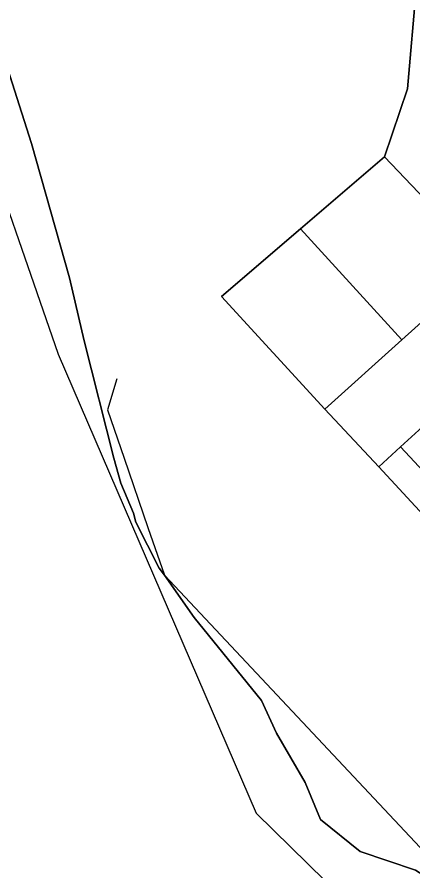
# Model space of a CAD drawing. Extents: x 163426 to 164192, y 380329 to 381641.
# Drawn here: x 163719.5 to 163765, y 380452.6 to 380550.6 of the extents above; entities that cross this region are included whole.
import ezdxf

# ---------------------------------------------------------------- set-up
doc = ezdxf.new("R2010")
doc.units = 0
for name, color, linetype in [('IMGEO_Erf', 7, 'Continuous'), ('IMGEO_Gemengd_bos', 7, 'Continuous'), ('IMGEO_Grasland_overig', 7, 'Continuous'), ('IMGEO_Groenvoorziening', 7, 'Continuous'), ('IMGEO_Hek', 7, 'Continuous'), ('IMGEO_Pand', 7, 'Continuous')]:
    doc.layers.add(name, color=color, linetype=linetype)

msp = doc.modelspace()

# ---------------------------------------------------------------- linework, layer by layer
at = {"layer": 'IMGEO_Erf'}
msp.add_lwpolyline([(163773.473, 380522.323), (163763.759, 380513.607), (163754.891, 380505.649), (163761.105, 380499.028), (163763.586, 380501.313), (163766.556, 380503.995)], dxfattribs=at)
at = {"layer": 'IMGEO_Gemengd_bos'}
msp.add_lwpolyline([(163716.407, 380550.896), (163721.18, 380536.138), (163725.551, 380520.718), (163727.225, 380513.483), (163730.646, 380500), (163731.455, 380497.136), (163732.892, 380493.685), (163733.152, 380492.652), (163735.838, 380487.39), (163736.449, 380486.567), (163814.581, 380403.454), (163832.93, 380421.347), (163761.105, 380499.028), (163754.891, 380505.649), (163743.026, 380518.568), (163752.082, 380526.321), (163761.755, 380534.587), (163764.401, 380542.391), (163765.415, 380554.307), (163654.531, 380668.737)], dxfattribs=at)
at = {"layer": 'IMGEO_Grasland_overig'}
for points in [[(163703.899, 380570.614), (163724.249, 380511.937), (163746.994, 380459.247), (163802.476, 380404.892)], [(163769.616, 380449.987), (163765.333, 380452.704), (163758.967, 380454.834), (163754.383, 380458.527), (163752.618, 380462.753), (163749.323, 380468.45), (163747.599, 380472.186), (163739.863, 380481.704), (163736.449, 380486.567), (163735.838, 380487.39), (163733.152, 380492.652), (163732.892, 380493.685), (163731.455, 380497.136), (163730.646, 380500), (163727.225, 380513.483), (163725.551, 380520.718), (163721.18, 380536.138), (163716.407, 380550.896)], [(163857.458, 380446.73), (163848.166, 380456.725), (163846.541, 380455.25), (163844.781, 380453.358), (163841.79, 380450.144), (163841.285, 380450.671), (163840.417, 380449.86), (163830.976, 380441.03), (163827.967, 380438.216), (163828.269, 380437.896), (163825.322, 380435.14), (163817.021, 380444.037), (163808.795, 380452.855), (163800.665, 380461.569), (163792.571, 380470.245), (163784.228, 380479.188), (163776.309, 380487.676), (163770.496, 380493.907), (163763.586, 380501.313), (163761.105, 380499.028), (163832.93, 380421.347), (163853.592, 380441.495), (163866.987, 380454.558)]]:
    msp.add_lwpolyline(points, dxfattribs=at)
msp.add_lwpolyline([(163736.449, 380486.567), (163739.863, 380481.704), (163747.599, 380472.186), (163749.323, 380468.45), (163752.618, 380462.753), (163754.383, 380458.527), (163758.967, 380454.834), (163765.333, 380452.704), (163769.616, 380449.987), (163784.283, 380434.607), (163789.549, 380429.509), (163794.719, 380424.084), (163810.238, 380407.337), (163814.581, 380403.454)], close=True, dxfattribs=at)
at = {"layer": 'IMGEO_Groenvoorziening'}
msp.add_lwpolyline([(163725.425, 380599.168), (163650.555, 380675.554), (163654.531, 380668.737), (163765.415, 380554.307), (163764.401, 380542.391), (163761.755, 380534.587), (163773.473, 380522.323), (163773.656, 380522.49), (163773.951, 380522.702), (163769.327, 380528.01)], dxfattribs=at)
for points in [[(163773.473, 380522.323), (163761.755, 380534.587), (163752.082, 380526.321), (163763.759, 380513.607)], [(163752.082, 380526.321), (163743.026, 380518.568), (163754.891, 380505.649), (163763.759, 380513.607)]]:
    msp.add_lwpolyline(points, close=True, dxfattribs=at)
at = {"layer": 'IMGEO_Hek'}
msp.add_lwpolyline([(163730.999, 380509.115), (163729.911, 380505.571), (163731.836, 380500), (163734.561, 380492.066), (163736.449, 380486.567)], dxfattribs=at)
at = {"layer": 'IMGEO_Pand'}
msp.add_lwpolyline([(163766.556, 380503.995), (163763.586, 380501.313), (163770.496, 380493.907), (163773.426, 380496.626)], close=True, dxfattribs=at)

doc.saveas('drawing.dxf')
